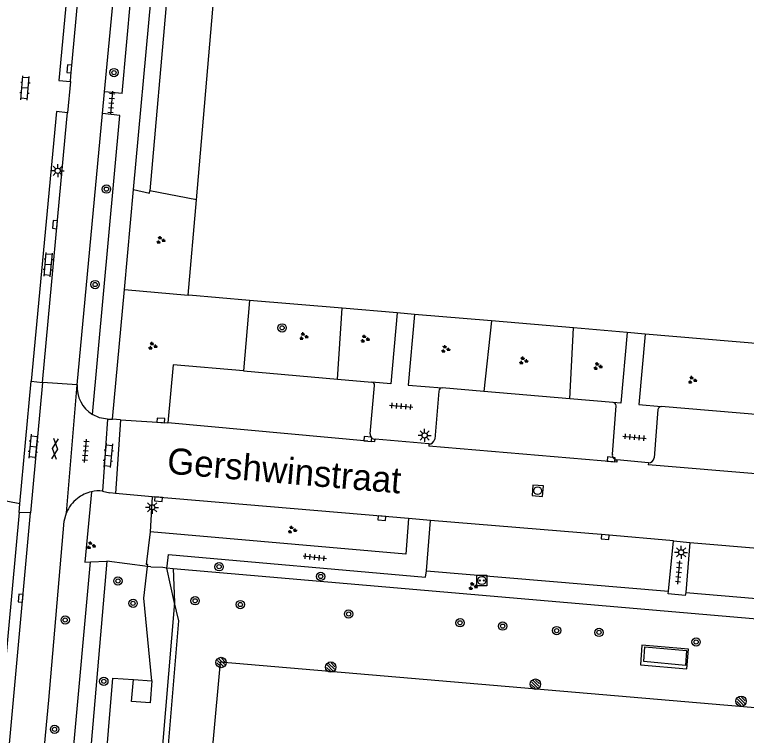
# Model space of a CAD drawing. Extents: x 132999 to 136000, y 398499 to 400501.
# Drawn here: x 134860.1 to 134930.3, y 398621.2 to 398690.4 of the extents above; entities that cross this region are included whole.
import ezdxf

# ---------------------------------------------------------------- set-up
doc = ezdxf.new("R2010")
doc.units = 0
for name, color, linetype in [('bs-afsc-belijning', 7, 'Continuous'), ('bs-afsc-hekwerk laag', 7, 'Continuous'), ('bs-afsc-poort', 7, 'Continuous'), ('bs-symb-cornervlag', 7, 'Continuous'), ('bs-symb-sproeier', 7, 'Continuous'), ('gg-afsc-hekwerk', 7, 'Continuous'), ('gg-anno-openbare ruimte label', 7, 'Continuous'), ('gg-bbg-bijgebouw', 7, 'Continuous'), ('gg-bbg-overig bouwwerk', 7, 'Continuous'), ('gg-knt-verharding', 7, 'Continuous'), ('gg-knt-verharding nz', 7, 'Continuous'), ('gt-grn-groengrens', 7, 'Continuous'), ('gt-grn-weggrens', 7, 'Continuous'), ('gt-symb-boom', 7, 'Continuous'), ('gt-symb-gesloten verharding', 7, 'Continuous'), ('gt-symb-groenvak', 7, 'Continuous'), ('gt-symb-klinker verharding', 7, 'Continuous'), ('gt-symb-kolk', 7, 'Continuous'), ('gt-symb-laadpunt elektrisch vervoer', 7, 'Continuous'), ('gt-symb-lichtmast', 7, 'Continuous'), ('gt-symb-rioolschacht', 7, 'Continuous'), ('gt-symb-tegel verharding', 7, 'Continuous')]:
    doc.layers.add(name, color=color, linetype=linetype)

# ---------------------------------------------------------------- blocks, each defined once
blk = doc.blocks.new('gt0-KL1')
at = {"layer": 'gt-symb-klinker verharding'}
for p, q in [((-1.15, 0.3), (1.15, 0.3)), ((-1, -0.3), (-1, 0.3)), ((-0.5, 0.3), (-0.5, 0.45)), ((0, -0.3), (0, 0.3)), ((0.5, 0.3), (0.5, 0.45)), ((1, -0.3), (1, 0.3)), ((-1.15, -0.3), (1.15, -0.3)), ((-0.5, -0.45), (-0.5, -0.3)), ((0.5, -0.45), (0.5, -0.3))]:
    blk.add_line(p, q, dxfattribs=at)
blk = doc.blocks.new('gt0-LMAST')
at = {"layer": 'gt-symb-lichtmast'}
for p, q in [((-0.182, 0.173), (-0.447, 0.438)), ((-0.005, 0.246), (-0.005, 0.621)), ((0.172, 0.173), (0.437, 0.438)), ((-0.255, -0.004), (-0.63, -0.004)), ((-0.182, -0.181), (-0.447, -0.446)), ((-0.005, -0.254), (-0.005, -0.629)), ((0.437, -0.446), (0.172, -0.181)), ((0.245, -0.004), (0.62, -0.004))]:
    blk.add_line(p, q, dxfattribs=at)
blk.add_circle((-0.005, -0.004), 0.25, dxfattribs=at)
blk = doc.blocks.new('gt0-KOLK')
at = {"layer": 'gt-symb-kolk'}
blk.add_lwpolyline([(0, 0), (0.375, 0), (0.375, 0.4), (-0.375, 0.4), (-0.375, 0), (0, 0)], dxfattribs=at)
blk = doc.blocks.new('gt0-BOOM')
at = {"layer": 'gt-symb-boom'}
for radius in [0.4, 0.2]:
    blk.add_circle((0, 0), radius, dxfattribs=at)
blk = doc.blocks.new('gt0-TEG1')
at = {"layer": 'gt-symb-tegel verharding'}
for p, q in [((-1.125, 0), (1.125, 0)), ((-0.9, -0.25), (-0.9, 0.25)), ((-0.45, -0.25), (-0.45, 0.25)), ((0, -0.25), (0, 0.25)), ((0.45, -0.25), (0.45, 0.25)), ((0.9, -0.25), (0.9, 0.25))]:
    blk.add_line(p, q, dxfattribs=at)
blk = doc.blocks.new('gt0-GRVAK')
at = {"layer": 'gt-symb-groenvak'}
for p, q in [((-0.11, 0.189), (-0.228, 0.24)), ((-0.182, 0.153), (0.088, 0.153)), ((-0.091, 0.211), (-0.156, 0.322)), ((-0.047, 0.214), (-0.047, 0.393)), ((-0.004, 0.211), (0.061, 0.322)), ((0.015, 0.189), (0.133, 0.24)), ((0.262, -0.052), (0.197, 0.059)), ((0.305, -0.049), (0.305, 0.13)), ((0.349, -0.052), (0.414, 0.059)), ((-0.245, -0.228), (-0.363, -0.177)), ((-0.318, -0.264), (-0.047, -0.264)), ((-0.226, -0.206), (-0.291, -0.095)), ((-0.183, -0.203), (-0.183, -0.024)), ((-0.139, -0.206), (-0.074, -0.095)), ((-0.12, -0.228), (-0.002, -0.177)), ((0.243, -0.074), (0.125, -0.023)), ((0.17, -0.11), (0.441, -0.11)), ((0.368, -0.074), (0.486, -0.023))]:
    blk.add_line(p, q, dxfattribs=at)
blk = doc.blocks.new('gt0-GESVH1')
at = {"layer": 'gt-symb-gesloten verharding'}
for p, q in [((-0.992, -0.261), (0.008, 0.239)), ((0.008, -0.261), (-0.992, 0.239)), ((0.008, 0.239), (1.008, -0.261)), ((1.008, 0.239), (0.008, -0.261))]:
    blk.add_line(p, q, dxfattribs=at)
blk = doc.blocks.new('gt0-RS')
at = {"layer": 'gt-symb-rioolschacht'}
blk.add_lwpolyline([(-0.5, -0.5), (0.5, -0.5), (0.5, 0.5), (-0.5, 0.5)], close=True, dxfattribs=at)
blk.add_circle((0, 0), 0.375, dxfattribs=at)
blk = doc.blocks.new('gt0-LEV')
at = {"layer": 'gt-symb-laadpunt elektrisch vervoer'}
blk.add_lwpolyline([(-0.486, 0.501), (0.486, 0.501), (0.486, -0.499), (-0.486, -0.499)], close=True, dxfattribs=at)
for centre, radius in [((0, 0), 0.393), ((-0.186, 0), 0.0566), ((0.186, 0), 0.0566)]:
    blk.add_circle(centre, radius, dxfattribs=at)
blk = doc.blocks.new('bs0-SPROEIER')
at = {"layer": 'bs-symb-sproeier'}
for p, q in [((-0.345, 0.203), (0.203, -0.345)), ((-0.212, 0.354), (0.345, -0.203)), ((0.025, 0.399), (0.399, 0.025)), ((-0.399, -0.025), (-0.025, -0.399))]:
    blk.add_line(p, q, dxfattribs=at)
blk.add_circle((0, 0), 0.5, dxfattribs=at)
blk = doc.blocks.new('bs0-CORNVLG')
at = {"layer": 'bs-symb-cornervlag'}
for p, q in [((-0.345, 0.203), (0.203, -0.345)), ((-0.212, 0.354), (0.345, -0.203)), ((0.025, 0.399), (0.399, 0.025)), ((-0.399, -0.025), (-0.025, -0.399))]:
    blk.add_line(p, q, dxfattribs=at)
blk.add_circle((0, 0), 0.5, dxfattribs=at)

msp = doc.modelspace()

# ---------------------------------------------------------------- linework, layer by layer
at = {"layer": 'bs-afsc-belijning'}
msp.add_lwpolyline([(134973.807, 398555.678), (134979.491, 398619.703), (134879.858, 398628.23), (134874.034, 398564.454), (134973.807, 398555.678)], dxfattribs=at)
at = {"layer": 'bs-afsc-hekwerk laag'}
msp.add_lwpolyline([(134875.351, 398637.2), (134875.47, 398633.965), (134873.515, 398610.367)], dxfattribs=at)
at = {"layer": 'bs-afsc-poort'}
msp.add_line((134873.228, 398637.366), (134874.373, 398637.335), dxfattribs=at)
at = {"layer": 'gg-afsc-hekwerk'}
for p, q in [((134877.582, 398672.578), (134880.264, 398703.664)), ((134876.793, 398663.432), (134877.582, 398672.578)), ((134876.858, 398663.426), (134876.793, 398663.432)), ((134882.677, 398662.932), (134876.858, 398663.426)), ((134891.559, 398662.178), (134882.677, 398662.932)), ((134896.829, 398661.731), (134891.559, 398662.178)), ((134898.492, 398661.589), (134896.829, 398661.731)), ((134905.891, 398660.961), (134898.492, 398661.589)), ((134913.761, 398660.293), (134905.891, 398660.961)), ((134918.909, 398659.856), (134913.761, 398660.293)), ((134920.622, 398659.711), (134918.909, 398659.856)), ((134932.71, 398658.685), (134920.622, 398659.711)), ((134873.141, 398640.744), (134872.779, 398637.599)), ((134872.894, 398637.411), (134869.006, 398637.929)), ((134872.914, 398637.587), (134872.779, 398637.599)), ((134873.228, 398637.366), (134872.894, 398637.411)), ((134873.228, 398637.366), (134874.373, 398637.335)), ((134874.373, 398637.335), (134874.757, 398637.282))]:
    msp.add_line(p, q, dxfattribs=at)
for points in [[(134897.939, 398642.004), (134897.679, 398638.575), (134873.141, 398640.744)], [(134869.006, 398637.929), (134862.506, 398562.342), (134862.27, 398559.903)], [(134875.351, 398637.2), (134875.47, 398633.965), (134873.515, 398610.367)], [(134874.757, 398637.282), (134875.351, 398637.2), (134986.263, 398627.648)]]:
    msp.add_lwpolyline(points, dxfattribs=at)
at = {"layer": 'gg-bbg-bijgebouw'}
msp.add_line((134871.548, 398626.573), (134873.319, 398626.424), dxfattribs=at)
msp.add_lwpolyline([(134873.319, 398626.424), (134873.141, 398624.313), (134871.371, 398624.462), (134871.548, 398626.573)], dxfattribs=at)
at = {"layer": 'gg-bbg-overig bouwwerk'}
msp.add_lwpolyline([(134924.497, 398627.918), (134920.492, 398628.279), (134920.598, 398629.71), (134924.603, 398629.349), (134924.497, 398627.918)], dxfattribs=at)
at = {"layer": 'gg-knt-verharding'}
for p, q in [((134868.78, 398682.96), (134870.79, 398704.668)), ((134870.448, 398682.792), (134872.445, 398704.408)), ((134871.564, 398673.575), (134874.374, 398704.248)), ((134865.507, 398683.931), (134865.23, 398680.942)), ((134868.586, 398680.884), (134868.78, 398682.96)), ((134870.448, 398682.792), (134868.78, 398682.96)), ((134866.151, 398654.848), (134868.586, 398680.884)), ((134870.252, 398680.674), (134868.586, 398680.884)), ((134867.601, 398651.983), (134870.252, 398680.674)), ((134870.686, 398663.991), (134871.564, 398673.575)), ((134869.545, 398651.537), (134870.686, 398663.991)), ((134882.103, 398656.173), (134891.125, 398655.384)), ((134860.647, 398643.408), (134861.729, 398655.188)), ((134862.81, 398655.053), (134861.659, 398642.539)), ((134861.729, 398655.188), (134862.81, 398655.053)), ((134865.111, 398642.539), (134866.151, 398654.848)), ((134891.125, 398655.384), (134894.402, 398655.098)), ((134894.259, 398650.127), (134894.677, 398654.779)), ((134900.853, 398654.239), (134900.441, 398649.61)), ((134905.165, 398654.197), (134901.149, 398654.537)), ((134913.401, 398653.501), (134905.165, 398654.197)), ((134917.568, 398653.148), (134913.401, 398653.501)), ((134917.485, 398648.173), (134917.843, 398652.822)), ((134932.302, 398651.9), (134922.171, 398652.758)), ((134921.863, 398652.479), (134921.49, 398647.842)), ((134869.041, 398651.525), (134868.58, 398644.634)), ((134869.041, 398651.525), (134869.545, 398651.537)), ((134870.291, 398651.476), (134869.545, 398651.537)), ((134870.291, 398651.476), (134869.817, 398644.4)), ((134870.291, 398651.476), (134874.839, 398651.177)), ((134899.887, 398649.158), (134894.73, 398649.608)), ((134920.941, 398647.359), (134917.924, 398647.636)), ((134868.58, 398644.634), (134869.266, 398644.479)), ((134869.817, 398644.4), (134869.266, 398644.479)), ((134873.325, 398644.101), (134869.817, 398644.4)), ((134897.939, 398642.004), (134873.325, 398644.101)), ((134860.573, 398642.598), (134860.647, 398643.408)), ((134860.573, 398642.598), (134853.978, 398570.879)), ((134861.659, 398642.539), (134860.573, 398642.598)), ((134900.025, 398641.815), (134897.939, 398642.004)), ((134899.646, 398636.994), (134900.025, 398641.815)), ((134922.875, 398635.024), (134923.338, 398639.858)), ((134923.338, 398639.858), (134924.933, 398639.717)), ((134924.933, 398639.717), (134924.52, 398634.923)), ((134872.894, 398637.411), (134872.914, 398637.587)), ((134874.757, 398637.282), (134874.782, 398637.423)), ((134899.646, 398636.994), (134922.875, 398635.024))]:
    msp.add_line(p, q, dxfattribs=at)
for points in [[(134873.098, 398776.827), (134864.39, 398684.033), (134865.507, 398683.931)], [(134865.507, 398683.931), (134865.529, 398684.452), (134868.443, 398715.965), (134874.125, 398776.714)], [(134865.23, 398680.942), (134864.15, 398681.066), (134861.729, 398655.188)], [(134862.81, 398655.053), (134865.146, 398680.312), (134865.23, 398680.942)], [(134896.829, 398661.731), (134896.232, 398654.938), (134894.402, 398655.098)], [(134898.492, 398661.589), (134897.914, 398654.791), (134901.149, 398654.537)], [(134918.909, 398659.856), (134918.297, 398653.086), (134917.568, 398653.148)], [(134920.622, 398659.711), (134920.031, 398652.939), (134922.171, 398652.758)], [(134882.103, 398656.173), (134875.36, 398656.762), (134874.839, 398651.177)], [(134869.041, 398651.525), (134868.284, 398651.666), (134867.601, 398651.983)], [(134854.629, 398561.899), (134854.75, 398566.482), (134855.535, 398575.675), (134857.201, 398594.088), (134858.639, 398609.49), (134861.659, 398642.539)], [(134858.431, 398571.073), (134860.645, 398594.171), (134862.017, 398609.642), (134863.419, 398624.591), (134864.908, 398641.744), (134865.111, 398642.539)], [(134874.782, 398637.423), (134874.904, 398638.562), (134899.559, 398636.386), (134899.646, 398636.994)], [(134910.498, 398555.091), (134910.637, 398556.902), (134975.787, 398551.299), (134975.886, 398552.417), (134870.015, 398561.559), (134875.905, 398632.205), (134875.441, 398634.051), (134874.748, 398637.234), (134874.757, 398637.282)], [(134873.319, 398626.424), (134872.553, 398634.377), (134872.894, 398637.411)], [(134924.52, 398634.923), (134972.716, 398630.814), (134973.098, 398635.433)], [(134924.52, 398634.923), (134924.481, 398634.626), (134922.851, 398634.766), (134922.875, 398635.024)], [(134920.316, 398629.87), (134920.176, 398627.978), (134924.638, 398627.582), (134924.778, 398629.475), (134920.316, 398629.87)], [(134862.27, 398559.903), (134864.031, 398559.868), (134869.56, 398626.696), (134871.548, 398626.573)]]:
    msp.add_lwpolyline(points, dxfattribs=at)
for centre, radius, start, end in [((134869.289, 398654.637), 3.145, 176.14361, 237.54509), ((134894.358, 398654.782), 0.319, 359.51827, 82.00894), ((134901.2, 398654.191), 0.35, 98.32395, 172.06188), ((134917.465, 398652.783), 0.38, 5.96975, 74.32942), ((134922.186, 398652.432), 0.327, 92.68736, 171.65599), ((134894.724, 398650.076), 0.468, 173.68944, 270.75895), ((134899.898, 398649.71), 0.552, 268.81922, 349.60173), ((134917.953, 398648.108), 0.473, 172.09392, 266.4384), ((134920.96, 398647.891), 0.532, 267.94343, 354.73801), ((134868.218, 398641.412), 3.242, 102.486, 129.06221), ((134868.218, 398641.446), 3.208, 83.51895, 102.61978), ((134868.147, 398641.317), 3.273, 127.05619, 158.07803)]:
    msp.add_arc(centre, radius, start, end, dxfattribs=at)
at = {"layer": 'gg-knt-verharding nz'}
for p, q in [((134894.013, 398649.442), (134874.839, 398651.177)), ((134899.887, 398649.158), (134899.868, 398648.938)), ((134917.905, 398647.413), (134899.868, 398648.938)), ((134917.924, 398647.636), (134917.905, 398647.413)), ((134920.941, 398647.359), (134920.924, 398647.158)), ((134948.393, 398644.835), (134920.924, 398647.158))]:
    msp.add_line(p, q, dxfattribs=at)
for points in [[(134894.013, 398649.442), (134894.71, 398649.382), (134894.73, 398649.608)], [(134923.338, 398639.858), (134916.812, 398640.437), (134900.025, 398641.815)], [(134924.933, 398639.717), (134959.673, 398636.785), (134973.098, 398635.433)]]:
    msp.add_lwpolyline(points, dxfattribs=at)
at = {"layer": 'gt-grn-groengrens'}
for p, q in [((134875.827, 398704.113), (134873.109, 398673.457)), ((134877.582, 398672.578), (134873.109, 398673.457)), ((134870.686, 398663.991), (134876.793, 398663.432)), ((134882.677, 398662.932), (134882.103, 398656.173)), ((134891.125, 398655.384), (134891.559, 398662.178)), ((134905.891, 398660.961), (134905.165, 398654.197)), ((134913.401, 398653.501), (134913.761, 398660.293)), ((134873.325, 398644.101), (134873.141, 398640.744)), ((134867.436, 398637.836), (134869.006, 398637.929)), ((134860.207, 398558.586), (134867.436, 398637.836))]:
    msp.add_line(p, q, dxfattribs=at)
for points in [[(134871.564, 398673.575), (134873.089, 398673.236), (134873.109, 398673.457)], [(134867.517, 398644.577), (134866.89, 398637.804), (134867.436, 398637.836)]]:
    msp.add_lwpolyline(points, dxfattribs=at)
at = {"layer": 'gt-grn-weggrens'}
for p, q in [((134866.151, 398654.848), (134862.81, 398655.053)), ((134860.647, 398643.408), (134854.751, 398644.555))]:
    msp.add_line(p, q, dxfattribs=at)

# ---------------------------------------------------------------- block references
at = {"layer": 'bs-symb-cornervlag'}
msp.add_blockref('bs0-CORNVLG', (134879.952, 398628.195), dxfattribs=at)
at = {"layer": 'bs-symb-sproeier'}
for p in [(134890.473, 398627.751), (134910.102, 398626.114), (134929.836, 398624.476)]:
    msp.add_blockref('bs0-SPROEIER', p, dxfattribs=at)
at = {"layer": 'gt-symb-boom'}
for p in [(134869.68, 398684.794), (134867.865, 398664.456), (134879.759, 398637.381), (134889.505, 398636.45), (134870.056, 398636.013), (134877.462, 398634.116), (134871.507, 398633.868), (134881.797, 398633.75), (134892.184, 398632.844), (134864.995, 398632.274), (134902.875, 398632.005), (134906.964, 398631.686), (134912.141, 398631.254), (134916.208, 398631.08), (134925.521, 398630.161), (134868.703, 398626.384), (134863.975, 398621.783)]:
    msp.add_blockref('gt0-BOOM', p, dxfattribs=at)
for p, rotation in [((134868.951, 398673.615), 84.60853660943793), ((134885.806, 398660.302), 175.1221191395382)]:
    msp.add_blockref('gt0-BOOM', p, dxfattribs=dict(at, rotation=rotation))
at = {"layer": 'gt-symb-gesloten verharding', "rotation": -95.56802405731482}
msp.add_blockref('gt0-GESVH1', (134864.033, 398648.705), dxfattribs=at)
at = {"layer": 'gt-symb-groenvak'}
for p in [(134874.145, 398668.719), (134887.853, 398659.483), (134873.367, 398658.559), (134893.735, 398659.24), (134901.463, 398658.259), (134908.942, 398657.152), (134916.077, 398656.616), (134925.138, 398655.29), (134886.755, 398640.917), (134867.463, 398639.414), (134904.095, 398635.507)]:
    msp.add_blockref('gt0-GRVAK', p, dxfattribs=at)
at = {"layer": 'gt-symb-klinker verharding'}
for p, rotation in [((134861.132, 398683.313), 85.1221191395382), ((134863.374, 398666.363), 84.66555996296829), ((134861.93, 398648.923), -95.5680240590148), ((134869.128, 398648.061), -95.51097695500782)]:
    msp.add_blockref('gt0-KL1', p, dxfattribs=dict(at, rotation=rotation))
at = {"layer": 'gt-symb-kolk'}
for p, rotation in [((134865.592, 398685.142), 84.83669318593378), ((134864.215, 398670.192), 84.7225939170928), ((134874.159, 398651.221), -4.41628344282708), ((134894.013, 398649.442), -4.920456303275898), ((134917.352, 398647.48), -4.934985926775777), ((134873.973, 398644.065), 175.41237434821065), ((134895.39, 398642.236), 175.12211914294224), ((134916.812, 398640.437), 175.29819168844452), ((134860.92, 398634.353), 84.77963836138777)]:
    msp.add_blockref('gt0-KOLK', p, dxfattribs=dict(at, rotation=rotation))
at = {"layer": 'gt-symb-laadpunt elektrisch vervoer'}
msp.add_blockref('gt0-LEV', (134904.966, 398636.061), dxfattribs=at)
at = {"layer": 'gt-symb-lichtmast'}
for p in [(134864.28, 398675.379), (134899.484, 398649.986), (134873.342, 398643.08), (134924.086, 398638.764)]:
    msp.add_blockref('gt0-LMAST', p, dxfattribs=at)
at = {"layer": 'gt-symb-rioolschacht', "rotation": -5.163306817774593}
msp.add_blockref('gt0-RS', (134910.323, 398644.676), dxfattribs=at)
at = {"layer": 'gt-symb-tegel verharding'}
for p, rotation in [((134869.425, 398681.886), -94.93498592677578), ((134897.235, 398652.78), -4.701808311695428), ((134919.625, 398649.803), -5.625060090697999), ((134866.954, 398648.492), 84.8937582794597), ((134888.932, 398638.287), -6.371822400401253), ((134923.857, 398636.826), 84.95083353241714)]:
    msp.add_blockref('gt0-TEG1', p, dxfattribs=dict(at, rotation=rotation))

# ---------------------------------------------------------------- texts
at = {"layer": 'gg-anno-openbare ruimte label'}
msp.add_text('Gershwinstraat', height=2.5, rotation=355.1, dxfattribs=at).set_placement((134874.702, 398646.329))

doc.saveas('drawing.dxf')
